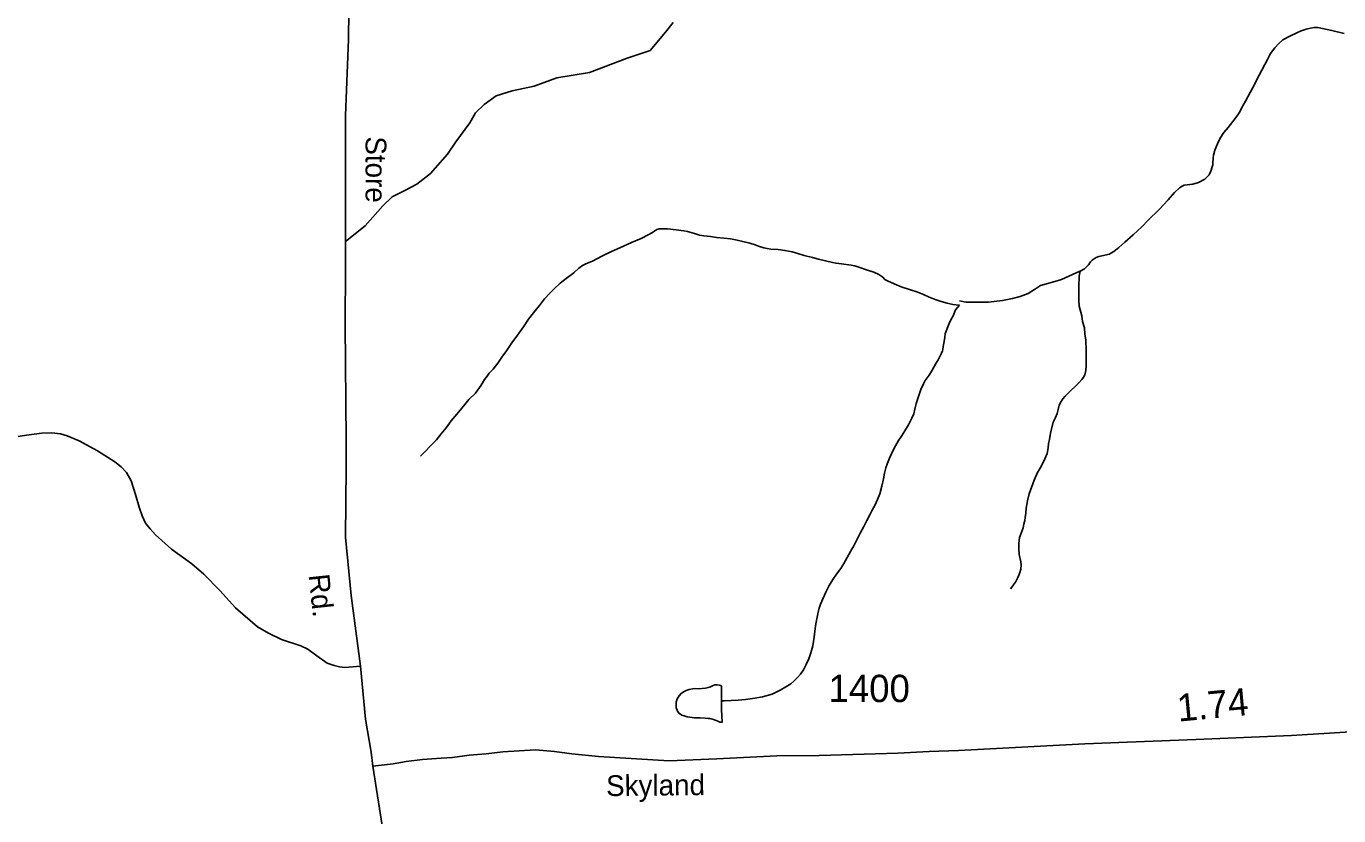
# Model space of a CAD drawing. Extents: x 2220236 to 2384410, y 720751 to 894131.
# Drawn here: x 2290940 to 2296936, y 885224 to 888833 of the extents above; entities that cross this region are included whole.
import ezdxf

# ---------------------------------------------------------------- set-up
doc = ezdxf.new("R2010")
doc.units = 0
for name, color, linetype in [('Exist Hydrographic Misc Water Feature', 7, 'Continuous'), ('Exist Hydrographic Pond Under 1500 Sq Ft', 7, 'Continuous'), ('Exist Road Non-System Type 51', 7, 'Continuous'), ('Exist Road Secondary Mileage Hundredths English Label', 7, 'Continuous'), ('Exist Road Secondary Type 41 Attributed', 7, 'Continuous'), ('Exist Road Secondary Type 51 Attributed', 7, 'Continuous'), ('Exist Road Secondary Type 51 Label', 7, 'Continuous'), ('Exist Road Secondary Type 51 Number Label', 7, 'Continuous')]:
    doc.layers.add(name, color=color, linetype=linetype)

msp = doc.modelspace()

# ---------------------------------------------------------------- linework, layer by layer
at = {"layer": 'Exist Hydrographic Misc Water Feature'}
for points in [[(2296960.2, 888799.7), (2296904.2, 888813.8), (2296840.2, 888827.6), (2296823, 888827.7), (2296806.1, 888823.6), (2296786.3, 888819.6), (2296764.2, 888812.1), (2296744.2, 888802.2), (2296712.2, 888787.7), (2296680.1, 888770), (2296662.1, 888753.7), (2296644.1, 888734.1), (2296624.2, 888707.9), (2296610.1, 888680.3), (2296572.2, 888609.7), (2296542.1, 888549.5), (2296510.1, 888489.9), (2296492, 888458), (2296484, 888442), (2296472, 888423.5), (2296452, 888398.1), (2296430, 888370), (2296410.1, 888346.4), (2296394.1, 888321.9), (2296382, 888295.8), (2296370, 888265.9), (2296363.9, 888243.4), (2296362, 888231.9), (2296360.1, 888205.5), (2296359.9, 888199.8), (2296357.9, 888190), (2296352, 888169.9), (2296344, 888154), (2296324, 888133.5), (2296295.4, 888118.4), (2296269.9, 888111.5), (2296229.9, 888105.9), (2296219.9, 888101.3), (2296208, 888093.4), (2296185.9, 888072.1), (2296156, 888039.6), (2296115.6, 887995.3), (2296065.8, 887945.7), (2296035.9, 887915.6), (2295995.9, 887879.6), (2295957.9, 887845.2), (2295931.9, 887821.9), (2295907.8, 887803.7), (2295895.3, 887795), (2295887.9, 887791.5), (2295839.7, 887779.8), (2295828.1, 887775.9), (2295817.7, 887769.8), (2295809.2, 887763.7), (2295801.9, 887756), (2295791.9, 887741.6), (2295784.1, 887732.3), (2295773.8, 887723.6), (2295754.6, 887713.8)], [(2292740.7, 886867.6), (2292762.4, 886888.5), (2292787.2, 886914.2), (2292814.1, 886942.5), (2292835.6, 886969), (2292857.5, 886997.4), (2292881.2, 887029.7), (2292906.7, 887059.3), (2292936.7, 887095.8), (2292962.2, 887126.4), (2292992, 887156), (2293017.7, 887192.5), (2293033.3, 887218.4), (2293044.8, 887233.6), (2293055.2, 887246.5), (2293073, 887265.1), (2293094.9, 887293.2), (2293113.2, 887320.7), (2293134.2, 887349.8), (2293157.9, 887385.4), (2293183.5, 887420.3), (2293211.2, 887458.1), (2293234.9, 887494.6), (2293256.5, 887522.7), (2293284.1, 887556.6), (2293308, 887587.3), (2293331.2, 887613), (2293349.6, 887631.6), (2293379, 887657.9), (2293406.7, 887680.3), (2293440.7, 887705.8), (2293464.8, 887726.7), (2293481.7, 887738.8), (2293496.3, 887746.7), (2293526.1, 887759.2), (2293569.9, 887781.2), (2293614, 887803.9), (2293651.7, 887820.5), (2293705.3, 887844.6), (2293749, 887862.8), (2293781.2, 887879.1), (2293801.1, 887889.6), (2293811.1, 887897.5), (2293821, 887903.9), (2293831, 887907), (2293838.5, 887907.5), (2293868.7, 887906.2), (2293908.6, 887902.1), (2293943.3, 887898.1), (2293960.9, 887895.1), (2293992.9, 887885.6), (2294016, 887878.5), (2294035, 887875.5), (2294065.1, 887871.6), (2294092.9, 887867.7), (2294128.5, 887863.7), (2294157, 887860.8), (2294187.4, 887855.3), (2294213.2, 887848.8), (2294244.8, 887841.6), (2294269.3, 887833.9), (2294285.2, 887827.6), (2294309.6, 887819.9), (2294325.3, 887816.3), (2294341.3, 887814.3), (2294375.4, 887812.6), (2294405.5, 887808.1), (2294438.8, 887801.5), (2294465.2, 887793.7), (2294493.6, 887785.6), (2294531.8, 887775.9), (2294559.8, 887767.8), (2294591.8, 887760.6), (2294623.4, 887752.7), (2294639.5, 887749.7), (2294664, 887746.9), (2294708.2, 887741.1), (2294724.8, 887738.1), (2294744, 887732.1), (2294777.9, 887720), (2294812.4, 887708.4), (2294834.2, 887698.1), (2294852.3, 887686.3), (2294861.6, 887675.6), (2294873.9, 887668.7), (2294904.5, 887655), (2294936.7, 887641.2), (2294978.7, 887627.9), (2295008.7, 887618.4), (2295038.9, 887606.3), (2295064.9, 887594.2), (2295097.1, 887582.8), (2295119.3, 887575.1), (2295147.3, 887566.9), (2295173.1, 887561.5), (2295201.2, 887557.6), (2295202.9, 887557.6)], [(2295754.6, 887713.8), (2295749.9, 887712), (2295719.9, 887697.6), (2295669.7, 887675.9), (2295627.8, 887663.4), (2295573.9, 887647.4), (2295545.8, 887629.8), (2295517.7, 887611.5), (2295479.7, 887597.5), (2295445.7, 887587.9), (2295399.8, 887579.4), (2295335.7, 887572), (2295309.7, 887571.7), (2295287.7, 887571.6), (2295249.6, 887571.7), (2295231.6, 887571.7), (2295203.6, 887577.2)], [(2295754.6, 887713.8), (2295749.8, 887689.8), (2295747.8, 887641.3), (2295747.9, 887623.3), (2295747.8, 887601.9), (2295747.7, 887579.7), (2295749.8, 887553.6), (2295761.8, 887509.8), (2295765.9, 887483.8), (2295773.9, 887453.7), (2295775.8, 887425.8), (2295779.7, 887399.7), (2295781.9, 887347.4), (2295781.7, 887311.2), (2295781.7, 887281.8), (2295779.9, 887259.5), (2295775.9, 887239.5), (2295769.5, 887228.6), (2295761.8, 887217.7), (2295747.8, 887203.1), (2295733.8, 887187.8), (2295711.8, 887167.3), (2295697.8, 887153.5), (2295685.9, 887141.6), (2295674.9, 887129.5), (2295667.8, 887117.8), (2295659.3, 887101.1), (2295653.7, 887081.2), (2295648.9, 887062), (2295641.2, 887044.5), (2295631.7, 887023.7), (2295619.7, 886973), (2295613.8, 886943.3), (2295609.7, 886925.2), (2295607.7, 886905.3), (2295603.8, 886879.7), (2295593.7, 886855.5), (2295575.7, 886821.1), (2295559.7, 886793.5), (2295543.7, 886757.4), (2295521.7, 886695.1), (2295513.6, 886663.5), (2295507.6, 886629.7), (2295505.7, 886607.4), (2295503.7, 886587.7), (2295502.3, 886573.6), (2295497.7, 886557), (2295493.7, 886539.7), (2295485.6, 886515.5), (2295477.7, 886495.4), (2295473.7, 886469), (2295473.6, 886443.6), (2295476.3, 886417.5), (2295483.8, 886385), (2295485.6, 886371.1), (2295483.6, 886351.4), (2295479.6, 886335.6), (2295476.4, 886327.3), (2295469.7, 886313), (2295458.8, 886291.9), (2295449.7, 886279.4), (2295441.7, 886269.2), (2295435.6, 886261.6)], [(2295202.9, 887557.6), (2295185.4, 887536), (2295173.7, 887509), (2295163.8, 887491.2), (2295155.9, 887473.3), (2295146.2, 887451.5), (2295138.5, 887427.1), (2295135.9, 887411.4), (2295132.5, 887391.1), (2295128.8, 887368.9), (2295126.8, 887355.8), (2295125.1, 887349.3), (2295121.2, 887338.9), (2295115.4, 887326.5), (2295105.5, 887308.7), (2295093.6, 887288.6), (2295078, 887261.1), (2295064.4, 887238.4), (2295046.5, 887214.2), (2295038.6, 887198.6), (2295026.9, 887171.9), (2295018.9, 887149.8), (2295011.2, 887126.3), (2295005.2, 887108.4), (2294999.8, 887082.3), (2294994.1, 887061.7), (2294985.8, 887041.6), (2294970.4, 887011.4), (2294952.8, 886983.2), (2294938.8, 886959.6), (2294925, 886939.5), (2294911, 886915.2), (2294901.5, 886897.4), (2294883.6, 886859), (2294874, 886836.3), (2294866.3, 886814.5), (2294860.5, 886790.6), (2294856.7, 886764.5), (2294848.8, 886730.2), (2294839.2, 886696), (2294828.2, 886669.3), (2294815.8, 886642.3), (2294804.5, 886620.6), (2294794.2, 886600.1), (2294780.6, 886574.2), (2294766.9, 886545.9), (2294748.9, 886515.8), (2294737.2, 886491.5), (2294721.5, 886461.6), (2294705.8, 886431.4), (2294690.1, 886404.9), (2294674.1, 886377.3), (2294660.6, 886354.6), (2294640.7, 886328.8), (2294625.1, 886304.5), (2294607.1, 886276.1), (2294593.3, 886246.2), (2294579.7, 886218.6), (2294568.6, 886190.9), (2294560.2, 886168.1), (2294552.6, 886132.2), (2294547, 886101.8), (2294543, 886067.5), (2294539.5, 886039.7), (2294533.8, 886001.4), (2294523.9, 885969.5), (2294514.2, 885941.8), (2294502.5, 885915.1), (2294490.8, 885891.4), (2294477, 885871.4), (2294462.9, 885855.3), (2294447.1, 885839.2), (2294433.4, 885827), (2294409.5, 885812.8), (2294383.9, 885798.5), (2294347.8, 885779.6), (2294303.9, 885767.4), (2294268.7, 885760.9), (2294226.3, 885755.3), (2294192.1, 885752.7), (2294160.2, 885750.7), (2294130.4, 885749.7), (2294116.3, 885750)]]:
    msp.add_lwpolyline(points, dxfattribs=at)
at = {"layer": 'Exist Hydrographic Pond Under 1500 Sq Ft'}
msp.add_lwpolyline([(2294116.3, 885750), (2294115.7, 885815.6), (2294113.5, 885819.9), (2294105.6, 885821.7), (2294095.5, 885821.9), (2294085.3, 885822.2), (2294077.4, 885819.7), (2294065.8, 885813.4), (2294055.5, 885809.7), (2294043, 885807.3), (2294026.9, 885806), (2294011.8, 885804.7), (2293991.8, 885805.1), (2293982.9, 885803.6), (2293967.8, 885800.7), (2293953.9, 885797), (2293945.9, 885792.3), (2293934, 885784.3), (2293922.2, 885772.1), (2293914.1, 885758.5), (2293908.9, 885743.8), (2293908.5, 885728.1), (2293909.3, 885717.6), (2293912.7, 885706), (2293918, 885696.7), (2293924.1, 885691), (2293934.8, 885684.3), (2293944.9, 885680.8), (2293958.9, 885676.2), (2293971, 885674.3), (2293992.6, 885672.2), (2294018.9, 885671), (2294041.1, 885669.6), (2294054.9, 885669.3), (2294061.8, 885669.1), (2294069, 885667.4), (2294079.1, 885663.9), (2294091.1, 885659.7), (2294098.9, 885656.2), (2294109, 885651.8), (2294118.8, 885651.6), (2294116.4, 885710), (2294116.3, 885750)], dxfattribs=at)
at = {"layer": 'Exist Road Non-System Type 51'}
for points in [[(2292398.7, 887849.3), (2292488.8, 887919.7), (2292568.1, 888012), (2292611, 888052.7), (2292668.9, 888082.7), (2292724.6, 888110.6), (2292786.8, 888160), (2292863.9, 888247.9), (2292902.5, 888303.7), (2292966.8, 888391.6), (2292992.6, 888436.7), (2293031.1, 888475.3), (2293086.9, 888513.9), (2293159.8, 888537.5), (2293260.5, 888558.9), (2293363.4, 888597.5), (2293513.4, 888621.5), (2293684.5, 888687.4), (2293789.8, 888722.5), (2293860, 888805.9), (2293895.1, 888849.8)], [(2292466.7, 885907.9), (2292395.5, 885901.5), (2292371.4, 885904.1), (2292346, 885910.4), (2292314.2, 885921.9), (2292267.1, 885954.9), (2292226.4, 885985.4), (2292194.7, 886000.7), (2292105.7, 886029.9), (2292045.9, 886059.2), (2291996.3, 886087.1), (2291895.9, 886174.9), (2291824.1, 886253.7), (2291751.6, 886328.7), (2291695.7, 886375.7), (2291604.1, 886443.1), (2291531, 886508), (2291505.6, 886535.9), (2291485.3, 886561.3), (2291468.7, 886594.4), (2291456, 886635.1), (2291438.2, 886692.3), (2291419.1, 886754.6), (2291397.5, 886792.7), (2291374, 886819.4), (2291344.8, 886841), (2291264.7, 886891.9), (2291180.8, 886937.7), (2291127.4, 886960.5), (2291096.9, 886969.4), (2291056.2, 886974.5), (2291010.4, 886973.3), (2290941.1, 886964.4), (2290834.3, 886946.6)]]:
    msp.add_lwpolyline(points, dxfattribs=at)
at = {"layer": 'Exist Road Secondary Type 41 Attributed'}
msp.add_lwpolyline([(2292523.3, 885450.4), (2292615.5, 885461.7), (2292675.7, 885471.7), (2292749.3, 885481.8), (2292835.7, 885486.9), (2292887.2, 885490.2), (2292963, 885501.1), (2293040.9, 885507.8), (2293116.9, 885516.5), (2293266.7, 885525.9), (2293353.8, 885517.4), (2293432.5, 885507.2), (2293554.5, 885494.5), (2293876.9, 885475.6), (2294094.8, 885483.7), (2294368.4, 885498.2), (2294562.4, 885500.2), (2294922.2, 885509.8), (2295064.4, 885517.4), (2295199, 885522.5), (2295775.6, 885553), (2296283.6, 885573.3), (2296720.4, 885591.1), (2297088.7, 885614)], dxfattribs=at)
at = {"layer": 'Exist Road Secondary Type 51 Attributed'}
for points in [[(2291903.9, 891776.4), (2291930, 891659.2), (2292178.9, 890457.3), (2292245.7, 890103.2), (2292294.2, 889846.2), (2292366.1, 889633.8), (2292414.6, 889504.3), (2292426.8, 889413.3), (2292421.2, 889267.4), (2292414.7, 889032), (2292412.2, 888772.2), (2292398.7, 888424.1), (2292398.7, 887849.3), (2292398.7, 887732.3), (2292397, 887468.5), (2292401.9, 886940.8), (2292401.9, 886815.3), (2292398.7, 886496.8), (2292424.8, 886230.8), (2292466.7, 885907.9), (2292490.3, 885665.8), (2292516, 885515.3), (2292523.3, 885450.4)], [(2292523.3, 885450.4), (2292744.9, 884037.5), (2292937.1, 882869.3), (2293004.6, 882348.6), (2293075.2, 881892.2), (2293118, 881667.1), (2293158.4, 881511.7), (2293172.1, 881445.3), (2293279.8, 881077.5), (2293323.4, 880972.1), (2293341.9, 880918.3), (2293370.4, 880875.2), (2293409.7, 880806.8), (2293449.1, 880746.4), (2293470.1, 880717.5), (2293489.8, 880675.5), (2293526.6, 880594), (2293561.5, 880521.2), (2293587.8, 880418.7), (2293605, 880329.7), (2293634.3, 880208.5), (2293693.4, 879892)]]:
    msp.add_lwpolyline(points, dxfattribs=at)

# ---------------------------------------------------------------- texts
at = {"layer": 'Exist Road Secondary Mileage Hundredths English Label'}
msp.add_text('1.74', height=125, rotation=5.44346, dxfattribs=at).set_placement((2296203.3, 885654.1))
at = {"layer": 'Exist Road Secondary Type 51 Label'}
for s, rotation, p in [('Store', 270.04943, (2292489.8, 888329.5)), ('Rd.', 276.16215, (2292229.3, 886324.4)), ('Skyland', 0.59009, (2293589.1, 885313.7))]:
    msp.add_text(s, height=95, rotation=rotation, dxfattribs=at).set_placement(p)
at = {"layer": 'Exist Road Secondary Type 51 Number Label'}
msp.add_text('1400', height=125, dxfattribs=at).set_placement((2294604.8, 885743.5))

doc.saveas('drawing.dxf')
